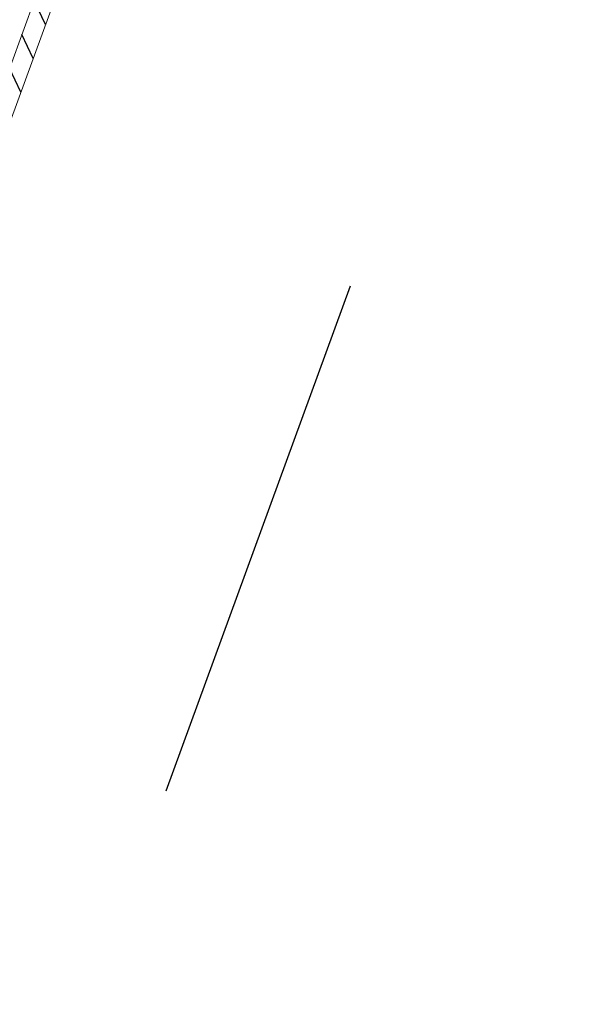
# Model space of a CAD drawing. Header units: millimetres. Extents: x 112481703 to 112588235, y 1264638581 to 1264713486.
# Tile 274 of 487: x 112580590 to 112581242, y 1264670549 to 1264671712. Entities that reach past the tile are written whole.
import ezdxf

# ---------------------------------------------------------------- set-up
doc = ezdxf.new("R2010")
doc.units = ezdxf.units.MM
doc.header["$LTSCALE"] = 0.5
doc.header["$MEASUREMENT"] = 0
doc.linetypes.add('Lang stiplet', pattern=[2116.666603, 1269.999981, -846.666622])
doc.linetypes.add('PLINE', pattern=[0])
doc.layers.add('235- Utvendig kledning og overflate', color=7, linetype='Continuous', lineweight=0)
doc.layers.add('266- Himling og innvendig overflate#1', color=7, linetype='Continuous')
doc.layers.add('Yttervegger.A225 (Skravur)', color=7, linetype='Continuous')

msp = doc.modelspace()

# ---------------------------------------------------------------- hatches: boundary and pattern name
at = {"layer": 'Yttervegger.A225 (Skravur)', "linetype": 'Continuous'}
h = msp.add_hatch(dxfattribs=at)
h.set_pattern_fill('Skrålinjer_1', color=256, style=0, pattern_type=2)
h.set_pattern_definition([(114.95599, (112557650, 1264717795), (27.198964, 12.65766), [])])
h.paths.add_polyline_path([(112579832, 1264669544.5), (112581003.6, 1264672755.7), (112580982.9, 1264672763.2), (112579811.3, 1264669552)])

# ---------------------------------------------------------------- linework, layer by layer
at = {"layer": '235- Utvendig kledning og overflate', "linetype": 'PLINE'}
msp.add_line((112579815.1, 1264669562.4), (112580982.9, 1264672763.2), dxfattribs=at)
at = {"layer": '235- Utvendig kledning og overflate', "linetype": 'PLINE', "flags": 128}
msp.add_lwpolyline([(112579832, 1264669544.5), (112581003.6, 1264672755.7)], dxfattribs=at)
at = {"layer": '266- Himling og innvendig overflate#1', "linetype": 'Lang stiplet'}
msp.add_lwpolyline([(112588235.4, 1264691281.6), (112578984.8, 1264665926.4), (112562432.1, 1264671965.5), (112565811.5, 1264681228.3), (112572876, 1264678650.9), (112578747.2, 1264694743.3)], close=True, dxfattribs=at)

doc.saveas('drawing.dxf')
